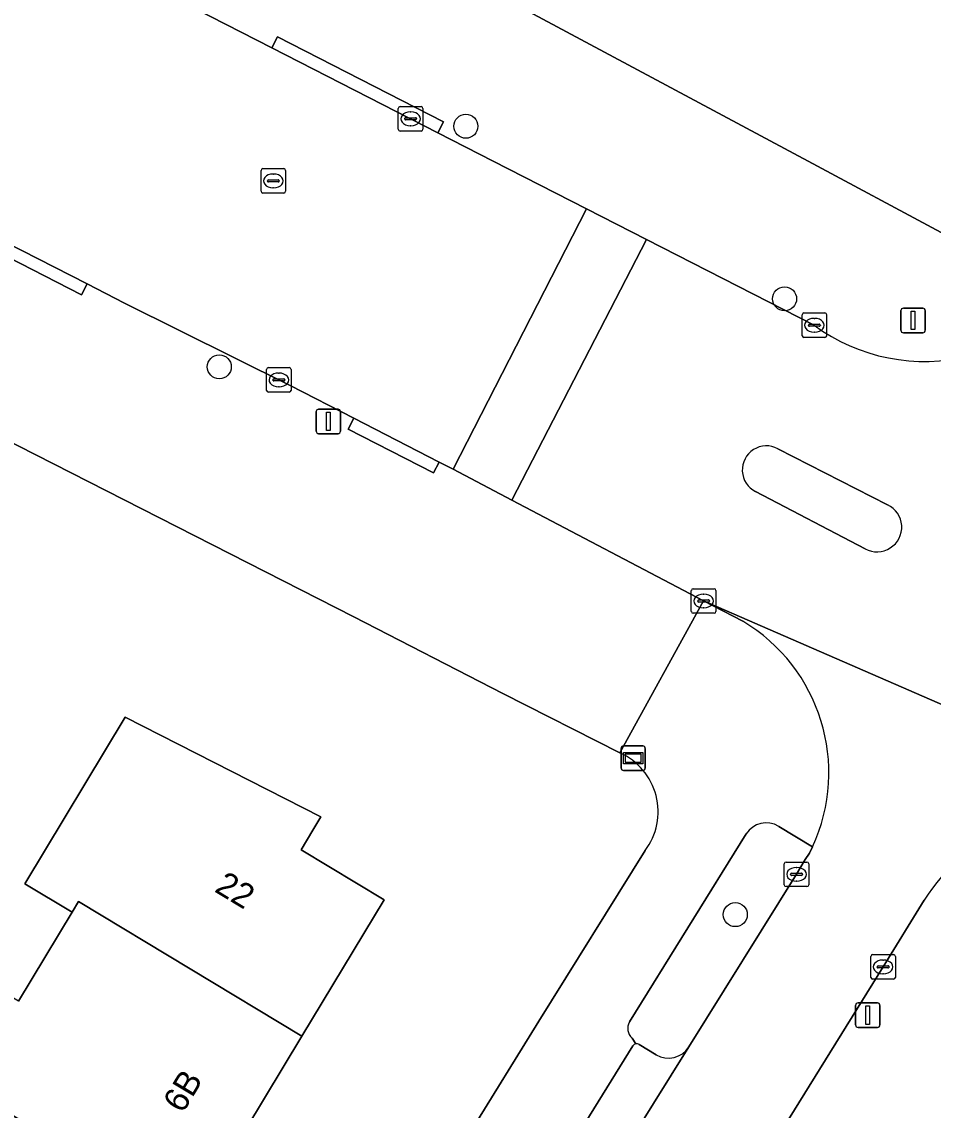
# Model space of a CAD drawing. Extents: x 160349 to 161355, y 381727 to 382854.
# Drawn here: x 161066.28 to 161103.43, y 382211.31 to 382255.68 of the extents above; entities that cross this region are included whole.
import ezdxf

# ---------------------------------------------------------------- set-up
doc = ezdxf.new("R2010")
doc.units = 0
for name, color, linetype in [('IMGEO_Berm_groen', 7, 'Continuous'), ('IMGEO_Boom', 7, 'Continuous'), ('IMGEO_Erf', 7, 'Continuous'), ('IMGEO_Fietspad_gesloten', 7, 'Continuous'), ('IMGEO_Groenvoorziening', 7, 'Continuous'), ('IMGEO_Kolk', 7, 'Continuous'), ('IMGEO_Lichtmast', 7, 'Continuous'), ('IMGEO_Muur', 7, 'Continuous'), ('IMGEO_Pand', 7, 'Continuous'), ('IMGEO_Pand_nummerreeks', 7, 'Continuous'), ('IMGEO_Parkeervlak_open', 7, 'Continuous'), ('IMGEO_Rijbaan_lokaal_open', 7, 'Continuous'), ('IMGEO_Rioolput', 7, 'Continuous'), ('IMGEO_Verkeerseiland_open', 7, 'Continuous'), ('IMGEO_Verklikker', 7, 'Continuous'), ('IMGEO_Voetpad_open', 7, 'Continuous')]:
    doc.layers.add(name, color=color, linetype=linetype)

msp = doc.modelspace()

# ---------------------------------------------------------------- linework, layer by layer
at = {"layer": 'IMGEO_Berm_groen'}
msp.add_lwpolyline([(161103.059, 382219.868), (161101.388, 382217.149), (161097.529, 382210.923)], dxfattribs=at)
for centre, radius, start, end in [((161111.275, 382214.543), 9.791, 119.2302, 147.0512), ((161118.526, 382188.784), 25.96, 109.3896, 132.686)]:
    msp.add_arc(centre, radius, start, end, dxfattribs=at)
at = {"layer": 'IMGEO_Boom'}
for centre in [(161084.381, 382251.418), (161097.373, 382244.385), (161074.332, 382241.611), (161095.364, 382219.28)]:
    msp.add_circle(centre, 0.489, dxfattribs=at)
at = {"layer": 'IMGEO_Erf'}
for points in [[(161085.586, 382256.831), (161098.331, 382250), (161103.758, 382247.091), (161104.932, 382246.723), (161106.451, 382246.688), (161107.358, 382246.987), (161108.208, 382247.767), (161109.356, 382250), (161130.084, 382290.335)], [(161090.658, 382225.872), (161085.892, 382228.298), (161079.811, 382231.42), (161065.416, 382238.763)], [(161070.497, 382227.337), (161078.475, 382223.268), (161078.147, 382222.724), (161077.662, 382221.919), (161081.047, 382219.878), (161077.7, 382214.328), (161073.126, 382206.742), (161064.306, 382212.061), (161062.68, 382209.364), (161078.393, 382200), (161084.569, 382210.432), (161087.349, 382214.939), (161091.686, 382221.891)], [(161066.149, 382215.752), (161068.334, 382219.376), (161066.401, 382220.541), (161070.497, 382227.337)]]:
    msp.add_lwpolyline(points, dxfattribs=at)
msp.add_arc((161089.597, 382223.475), 2.622, 322.8392, 66.1188, dxfattribs=at)
at = {"layer": 'IMGEO_Fietspad_gesloten'}
msp.add_arc((161118.526, 382188.784), 25.96, 109.3896, 132.686, dxfattribs=at)
at = {"layer": 'IMGEO_Groenvoorziening'}
for points in [[(161098.505, 382222.045), (161097.131, 382222.877)], [(161095.809, 382222.574), (161091.052, 382214.905)], [(161093.474, 382213.889), (161097.859, 382220.924), (161098.215, 382221.524), (161098.394, 382221.783), (161098.505, 382222.045)], [(161091.156, 382214.246), (161091.306, 382214.016)], [(161091.451, 382213.981), (161092.133, 382213.566)]]:
    msp.add_lwpolyline(points, dxfattribs=at)
for centre, radius, start, end in [((161096.622, 382222.064), 0.959, 57.9129, 147.9054), ((161091.499, 382214.638), 0.521, 149.1382, 228.7981), ((161091.342, 382213.846), 0.173, 50.9515, 101.9077), ((161092.635, 382214.429), 0.998, 239.8373, 327.2479)]:
    msp.add_arc(centre, radius, start, end, dxfattribs=at)
at = {"layer": 'IMGEO_Kolk'}
for p, q in [((161081.628, 382251.296), (161081.628, 382252.148)), ((161081.703, 382252.222), (161082.555, 382252.222)), ((161082.629, 382252.148), (161082.629, 382251.296)), ((161081.887, 382251.716), (161081.887, 382251.728)), ((161082.325, 382251.679), (161081.927, 382251.679)), ((161081.93, 382251.765), (161082.328, 382251.765)), ((161082.116, 382252.002), (161082.141, 382252.002)), ((161082.371, 382251.728), (161082.371, 382251.716)), ((161082.139, 382251.442), (161082.114, 382251.442)), ((161082.555, 382251.222), (161081.703, 382251.222)), ((161098.086, 382242.882), (161098.086, 382243.734)), ((161098.161, 382243.808), (161099.013, 382243.808)), ((161099.087, 382243.734), (161099.087, 382242.882)), ((161098.345, 382243.302), (161098.345, 382243.314)), ((161098.783, 382243.265), (161098.385, 382243.265)), ((161098.388, 382243.351), (161098.786, 382243.351)), ((161098.574, 382243.588), (161098.599, 382243.588)), ((161098.829, 382243.314), (161098.829, 382243.302)), ((161099.013, 382242.808), (161098.161, 382242.808)), ((161098.597, 382243.028), (161098.572, 382243.028)), ((161076.258, 382240.652), (161076.258, 382241.504)), ((161076.333, 382241.578), (161077.185, 382241.578)), ((161077.259, 382241.504), (161077.259, 382240.652)), ((161076.517, 382241.072), (161076.517, 382241.084)), ((161076.955, 382241.035), (161076.557, 382241.035)), ((161076.56, 382241.121), (161076.958, 382241.121)), ((161076.746, 382241.358), (161076.771, 382241.358)), ((161077.001, 382241.084), (161077.001, 382241.072)), ((161076.769, 382240.798), (161076.744, 382240.798)), ((161077.185, 382240.578), (161076.333, 382240.578)), ((161093.571, 382231.641), (161093.571, 382232.493)), ((161093.646, 382232.567), (161094.498, 382232.567)), ((161094.059, 382232.347), (161094.084, 382232.347)), ((161094.572, 382232.493), (161094.572, 382231.641)), ((161093.83, 382232.061), (161093.83, 382232.073)), ((161094.268, 382232.024), (161093.87, 382232.024)), ((161093.873, 382232.11), (161094.271, 382232.11)), ((161094.082, 382231.787), (161094.057, 382231.787)), ((161094.314, 382232.073), (161094.314, 382232.061)), ((161094.498, 382231.567), (161093.646, 382231.567)), ((161097.358, 382220.498), (161097.358, 382221.35)), ((161097.433, 382221.424), (161098.285, 382221.424)), ((161097.846, 382221.204), (161097.871, 382221.204)), ((161098.359, 382221.35), (161098.359, 382220.498)), ((161097.617, 382220.918), (161097.617, 382220.93)), ((161098.055, 382220.881), (161097.657, 382220.881)), ((161097.66, 382220.967), (161098.058, 382220.967)), ((161097.869, 382220.644), (161097.844, 382220.644)), ((161098.101, 382220.93), (161098.101, 382220.918)), ((161098.285, 382220.424), (161097.433, 382220.424)), ((161100.887, 382216.723), (161100.887, 382217.575)), ((161100.962, 382217.649), (161101.814, 382217.649)), ((161101.888, 382217.575), (161101.888, 382216.723)), ((161101.146, 382217.143), (161101.146, 382217.155)), ((161101.584, 382217.106), (161101.186, 382217.106)), ((161101.189, 382217.192), (161101.587, 382217.192)), ((161101.375, 382217.429), (161101.4, 382217.429)), ((161101.63, 382217.155), (161101.63, 382217.143)), ((161101.814, 382216.649), (161100.962, 382216.649)), ((161101.398, 382216.869), (161101.373, 382216.869))]:
    msp.add_line(p, q, dxfattribs=at)
for points in [[(161081.628, 382251.296), (161081.628, 382252.148)], [(161081.703, 382252.222), (161082.555, 382252.222)], [(161082.629, 382252.148), (161082.629, 382251.296)], [(161082.555, 382251.222), (161081.703, 382251.222)], [(161098.086, 382242.882), (161098.086, 382243.734)], [(161098.161, 382243.808), (161099.013, 382243.808)], [(161099.087, 382243.734), (161099.087, 382242.882)], [(161099.013, 382242.808), (161098.161, 382242.808)], [(161076.258, 382240.652), (161076.258, 382241.504)], [(161076.333, 382241.578), (161077.185, 382241.578)], [(161077.259, 382241.504), (161077.259, 382240.652)], [(161077.185, 382240.578), (161076.333, 382240.578)], [(161093.571, 382231.641), (161093.571, 382232.493)], [(161093.646, 382232.567), (161094.498, 382232.567)], [(161094.572, 382232.493), (161094.572, 382231.641)], [(161094.498, 382231.567), (161093.646, 382231.567)], [(161097.358, 382220.498), (161097.358, 382221.35)], [(161097.433, 382221.424), (161098.285, 382221.424)], [(161098.359, 382221.35), (161098.359, 382220.498)], [(161098.285, 382220.424), (161097.433, 382220.424)], [(161100.887, 382216.723), (161100.887, 382217.575)], [(161100.962, 382217.649), (161101.814, 382217.649)], [(161101.888, 382217.575), (161101.888, 382216.723)], [(161101.814, 382216.649), (161100.962, 382216.649)]]:
    msp.add_lwpolyline(points, dxfattribs=at)
for centre, radius, start, end in [((161081.705, 382252.146), 0.0765, 91.552, 178.448), ((161081.705, 382252.146), 0.0765, 91.552, 178.448), ((161082.553, 382252.146), 0.0765, 1.552, 88.448), ((161082.553, 382252.146), 0.0765, 1.552, 88.448), ((161081.927, 382251.725), 0.0403, 85.8775, 175.7526), ((161081.924, 382251.715), 0.0366, 178.938, 274.7102), ((161082.328, 382251.722), 0.043, 264.8664, 352.4533), ((161082.332, 382251.727), 0.0386, 1.7309, 96.639), ((161081.705, 382251.298), 0.0765, 181.552, 268.448), ((161081.705, 382251.298), 0.0765, 181.552, 268.448), ((161082.553, 382251.298), 0.0765, 271.552, 358.448), ((161082.553, 382251.298), 0.0765, 271.552, 358.448), ((161098.163, 382243.732), 0.0765, 91.552, 178.448), ((161098.163, 382243.732), 0.0765, 91.552, 178.448), ((161099.011, 382243.732), 0.0765, 1.552, 88.448), ((161099.011, 382243.732), 0.0765, 1.552, 88.448), ((161098.385, 382243.311), 0.0403, 85.8775, 175.7526), ((161098.382, 382243.301), 0.0366, 178.938, 274.7102), ((161098.786, 382243.308), 0.043, 264.8664, 352.4533), ((161098.79, 382243.313), 0.0386, 1.7309, 96.639), ((161098.163, 382242.884), 0.0765, 181.552, 268.448), ((161098.163, 382242.884), 0.0765, 181.552, 268.448), ((161099.011, 382242.884), 0.0765, 271.552, 358.448), ((161099.011, 382242.884), 0.0765, 271.552, 358.448), ((161076.335, 382241.502), 0.0765, 91.552, 178.448), ((161076.335, 382241.502), 0.0765, 91.552, 178.448), ((161077.183, 382241.502), 0.0765, 1.552, 88.448), ((161077.183, 382241.502), 0.0765, 1.552, 88.448), ((161076.557, 382241.081), 0.0403, 85.8775, 175.7526), ((161076.554, 382241.071), 0.0366, 178.938, 274.7102), ((161076.958, 382241.078), 0.043, 264.8664, 352.4533), ((161076.962, 382241.083), 0.0386, 1.7309, 96.639), ((161076.335, 382240.654), 0.0765, 181.552, 268.448), ((161076.335, 382240.654), 0.0765, 181.552, 268.448), ((161077.183, 382240.654), 0.0765, 271.552, 358.448), ((161077.183, 382240.654), 0.0765, 271.552, 358.448), ((161093.648, 382232.491), 0.0765, 91.552, 178.448), ((161093.648, 382232.491), 0.0765, 91.552, 178.448), ((161094.496, 382232.491), 0.0765, 1.552, 88.448), ((161094.496, 382232.491), 0.0765, 1.552, 88.448), ((161093.87, 382232.07), 0.0403, 85.8775, 175.7526), ((161093.867, 382232.06), 0.0366, 178.938, 274.7102), ((161094.271, 382232.067), 0.043, 264.8664, 352.4533), ((161094.275, 382232.072), 0.0386, 1.7309, 96.639), ((161093.648, 382231.643), 0.0765, 181.552, 268.448), ((161093.648, 382231.643), 0.0765, 181.552, 268.448), ((161094.496, 382231.643), 0.0765, 271.552, 358.448), ((161094.496, 382231.643), 0.0765, 271.552, 358.448), ((161097.435, 382221.348), 0.0765, 91.552, 178.448), ((161097.435, 382221.348), 0.0765, 91.552, 178.448), ((161098.283, 382221.348), 0.0765, 1.552, 88.448), ((161098.283, 382221.348), 0.0765, 1.552, 88.448), ((161097.657, 382220.927), 0.0403, 85.8775, 175.7526), ((161097.654, 382220.917), 0.0366, 178.938, 274.7102), ((161098.058, 382220.924), 0.043, 264.8664, 352.4533), ((161098.062, 382220.929), 0.0386, 1.7309, 96.639), ((161097.435, 382220.5), 0.0765, 181.552, 268.448), ((161097.435, 382220.5), 0.0765, 181.552, 268.448), ((161098.283, 382220.5), 0.0765, 271.552, 358.448), ((161098.283, 382220.5), 0.0765, 271.552, 358.448), ((161100.964, 382217.573), 0.0765, 91.552, 178.448), ((161100.964, 382217.573), 0.0765, 91.552, 178.448), ((161101.812, 382217.573), 0.0765, 1.552, 88.448), ((161101.812, 382217.573), 0.0765, 1.552, 88.448), ((161101.186, 382217.152), 0.0403, 85.8775, 175.7526), ((161101.183, 382217.142), 0.0366, 178.938, 274.7102), ((161101.587, 382217.149), 0.043, 264.8664, 352.4533), ((161101.591, 382217.154), 0.0386, 1.7309, 96.639), ((161100.964, 382216.725), 0.0765, 181.552, 268.448), ((161100.964, 382216.725), 0.0765, 181.552, 268.448), ((161101.812, 382216.725), 0.0765, 271.552, 358.448), ((161101.812, 382216.725), 0.0765, 271.552, 358.448)]:
    msp.add_arc(centre, radius, start, end, dxfattribs=at)
for centre, major_axis, ratio, start_param, end_param in [((161082.115, 382251.722), (-0.387, 0.002), 0.722429, 4.712389, 7.853982), ((161082.14, 382251.722), (-0.39, 0.002), 0.717154, 1.570796, 4.712389), ((161098.573, 382243.308), (-0.387, 0.002), 0.722429, 4.712389, 7.853982), ((161098.598, 382243.308), (-0.39, 0.002), 0.717154, 1.570796, 4.712389), ((161076.745, 382241.078), (-0.387, 0.002), 0.722429, 4.712389, 7.853982), ((161076.77, 382241.078), (-0.39, 0.002), 0.717154, 1.570796, 4.712389), ((161094.058, 382232.067), (-0.387, 0.002), 0.722429, 4.712389, 7.853982), ((161094.083, 382232.067), (-0.39, 0.002), 0.717154, 1.570796, 4.712389), ((161097.845, 382220.924), (-0.387, 0.002), 0.722429, 4.712389, 7.853982), ((161097.87, 382220.924), (-0.39, 0.002), 0.717154, 1.570796, 4.712389), ((161101.374, 382217.149), (-0.387, 0.002), 0.722429, 4.712389, 7.853982), ((161101.399, 382217.149), (-0.39, 0.002), 0.717154, 1.570796, 4.712389)]:
    msp.add_ellipse(centre, major_axis=major_axis, ratio=ratio, start_param=start_param, end_param=end_param, dxfattribs=at)
at = {"layer": 'IMGEO_Lichtmast'}
for p, q in [((161102.113, 382243.102), (161102.113, 382243.902)), ((161102.113, 382243.902), (161102.113, 382243.102)), ((161102.213, 382244.002), (161103.003, 382244.002)), ((161103.003, 382244.002), (161102.213, 382244.002)), ((161103.103, 382243.902), (161103.103, 382243.102)), ((161103.103, 382243.102), (161103.103, 382243.902)), ((161103.003, 382243.002), (161102.213, 382243.002)), ((161102.213, 382243.002), (161103.003, 382243.002)), ((161078.28, 382238.986), (161078.28, 382239.786)), ((161078.28, 382239.786), (161078.28, 382238.986)), ((161078.38, 382239.886), (161079.17, 382239.886)), ((161079.17, 382239.886), (161078.38, 382239.886)), ((161079.27, 382239.786), (161079.27, 382238.986)), ((161079.27, 382238.986), (161079.27, 382239.786)), ((161079.17, 382238.886), (161078.38, 382238.886)), ((161078.38, 382238.886), (161079.17, 382238.886)), ((161100.267, 382214.783), (161100.267, 382215.583)), ((161100.267, 382215.583), (161100.267, 382214.783)), ((161100.367, 382215.683), (161101.157, 382215.683)), ((161101.157, 382215.683), (161100.367, 382215.683)), ((161101.257, 382215.583), (161101.257, 382214.783)), ((161101.257, 382214.783), (161101.257, 382215.583)), ((161101.157, 382214.683), (161100.367, 382214.683)), ((161100.367, 382214.683), (161101.157, 382214.683))]:
    msp.add_line(p, q, dxfattribs=at)
for points in [[(161102.533, 382243.877), (161102.683, 382243.877), (161102.683, 382243.127), (161102.533, 382243.127), (161102.533, 382243.877)], [(161078.7, 382239.761), (161078.85, 382239.761), (161078.85, 382239.011), (161078.7, 382239.011), (161078.7, 382239.761)], [(161100.687, 382215.558), (161100.837, 382215.558), (161100.837, 382214.808), (161100.687, 382214.808), (161100.687, 382215.558)]]:
    msp.add_lwpolyline(points, dxfattribs=at)
for centre, start, end in [((161102.213, 382243.902), 90, 180), ((161102.213, 382243.902), 90, 180), ((161103.003, 382243.902), 0, 90), ((161103.003, 382243.902), 360, 90), ((161102.213, 382243.102), 180, 270), ((161102.213, 382243.102), 180, 270), ((161103.003, 382243.102), 270, 0), ((161103.003, 382243.102), 270, 0), ((161078.38, 382239.786), 90, 180), ((161078.38, 382239.786), 90, 180), ((161079.17, 382239.786), 0, 90), ((161079.17, 382239.786), 360, 90), ((161078.38, 382238.986), 180, 270), ((161078.38, 382238.986), 180, 270), ((161079.17, 382238.986), 270, 0), ((161079.17, 382238.986), 270, 0), ((161100.367, 382215.583), 90, 180), ((161100.367, 382215.583), 90, 180), ((161101.157, 382215.583), 0, 90), ((161101.157, 382215.583), 360, 90), ((161100.367, 382214.783), 180, 270), ((161100.367, 382214.783), 180, 270), ((161101.157, 382214.783), 270, 0), ((161101.157, 382214.783), 270, 0)]:
    msp.add_arc(centre, 0.1, start, end, dxfattribs=at)
at = {"layer": 'IMGEO_Muur'}
msp.add_lwpolyline([(161065.416, 382238.763), (161079.811, 382231.42)], dxfattribs=at)
at = {"layer": 'IMGEO_Pand'}
for points in [[(161077.662, 382221.919), (161078.147, 382222.724), (161078.475, 382223.268), (161070.497, 382227.337), (161066.401, 382220.541), (161068.334, 382219.376), (161068.599, 382219.815), (161077.7, 382214.328), (161081.047, 382219.878)], [(161077.7, 382214.328), (161068.599, 382219.815), (161068.334, 382219.376), (161066.149, 382215.752), (161064.041, 382217.023), (161062.172, 382213.923), (161058.129, 382216.361), (161056.249, 382213.243), (161058.399, 382211.946), (161062.68, 382209.364), (161064.306, 382212.061), (161073.126, 382206.742)]]:
    msp.add_lwpolyline(points, close=True, dxfattribs=at)
at = {"layer": 'IMGEO_Parkeervlak_open'}
for points in [[(161092.133, 382213.566), (161091.451, 382213.981)], [(161091.191, 382213.932), (161088.011, 382208.79)], [(161089.151, 382206.956), (161093.474, 382213.889)]]:
    msp.add_lwpolyline(points, dxfattribs=at)
for centre, radius, start, end in [((161091.342, 382213.846), 0.173, 101.9002, 150.3912), ((161091.342, 382213.846), 0.173, 50.9515, 101.9077), ((161092.635, 382214.429), 0.998, 239.8373, 327.2479)]:
    msp.add_arc(centre, radius, start, end, dxfattribs=at)
at = {"layer": 'IMGEO_Rijbaan_lokaal_open'}
for points in [[(161045.982, 382267.609), (161043.904, 382268.483), (161038.389, 382270.789), (161034.134, 382262.947), (161040.094, 382259.953), (161048.106, 382255.74), (161049.423, 382255.063), (161055.733, 382251.819), (161059.2, 382250), (161061.47, 382248.809), (161064.936, 382247.039), (161068.95, 382244.99), (161070.473, 382244.212), (161077.214, 382240.852), (161079.816, 382239.516), (161083.291, 382237.731), (161083.857, 382237.44), (161089.299, 382248.056), (161085.497, 382250), (161083.235, 382251.157), (161076.472, 382254.616), (161062.13, 382261.951)], [(161098.573, 382243.313), (161091.75, 382246.802), (161086.257, 382236.178), (161094.072, 382232.067), (161113.211, 382223.739), (161120.187, 382221.355), (161124.052, 382220.065), (161131.55, 382218.344), (161143.531, 382215.669), (161148.23, 382214.595), (161150.894, 382226.306), (161135.701, 382229.708), (161123.497, 382232.422), (161122.506, 382232.605)], [(161097.095, 382238.273), (161101.573, 382235.988)], [(161100.659, 382234.192), (161096.189, 382236.526)], [(161113.211, 382223.739), (161094.072, 382232.067), (161095.669, 382231.24)], [(161098.505, 382222.045), (161098.394, 382221.783), (161098.215, 382221.524), (161097.859, 382220.924), (161093.474, 382213.889), (161089.151, 382206.956), (161089.074, 382206.833), (161088.701, 382206.109), (161085.123, 382200.391), (161080.509, 382192.747), (161079.176, 382190.547), (161072.241, 382179.166), (161070.079, 382175.528), (161069.576, 382174.759), (161065.819, 382168.471)], [(161074.844, 382173.726), (161081.799, 382185.179), (161082.246, 382185.913), (161090.133, 382198.954), (161097.529, 382210.923), (161101.388, 382217.149), (161103.059, 382219.868)]]:
    msp.add_lwpolyline(points, dxfattribs=at)
msp.add_lwpolyline([(161091.75, 382246.802), (161089.299, 382248.056), (161083.857, 382237.44), (161086.257, 382236.178)], close=True, dxfattribs=at)
for centre, radius, start, end in [((161103.083, 382249.427), 7.597, 233.5861, 284.0508), ((161096.632, 382237.405), 0.984, 61.9025, 243.2747), ((161101.139, 382235.078), 1.008, 241.5718, 64.4843), ((161091.995, 382225.072), 7.18, 335.0651, 59.2174), ((161111.275, 382214.543), 9.791, 119.2302, 147.0512)]:
    msp.add_arc(centre, radius, start, end, dxfattribs=at)
at = {"layer": 'IMGEO_Rioolput'}
for p, q in [((161076.034, 382248.766), (161076.034, 382249.618)), ((161076.109, 382249.692), (161076.961, 382249.692)), ((161076.522, 382249.472), (161076.547, 382249.472)), ((161077.035, 382249.618), (161077.035, 382248.766)), ((161076.293, 382249.186), (161076.293, 382249.198)), ((161076.731, 382249.149), (161076.333, 382249.149)), ((161076.336, 382249.235), (161076.734, 382249.235)), ((161076.777, 382249.198), (161076.777, 382249.186)), ((161076.961, 382248.692), (161076.109, 382248.692)), ((161076.545, 382248.912), (161076.52, 382248.912))]:
    msp.add_line(p, q, dxfattribs=at)
for points in [[(161076.034, 382248.766), (161076.034, 382249.618)], [(161076.109, 382249.692), (161076.961, 382249.692)], [(161077.035, 382249.618), (161077.035, 382248.766)], [(161076.961, 382248.692), (161076.109, 382248.692)]]:
    msp.add_lwpolyline(points, dxfattribs=at)
for centre, radius, start, end in [((161076.111, 382249.616), 0.0765, 91.552, 178.448), ((161076.111, 382249.616), 0.0765, 91.552, 178.448), ((161076.959, 382249.616), 0.0765, 1.552, 88.448), ((161076.959, 382249.616), 0.0765, 1.552, 88.448), ((161076.333, 382249.195), 0.0403, 85.8775, 175.7526), ((161076.33, 382249.185), 0.0366, 178.938, 274.7102), ((161076.734, 382249.192), 0.043, 264.8664, 352.4533), ((161076.738, 382249.197), 0.0386, 1.7309, 96.639), ((161076.111, 382248.768), 0.0765, 181.552, 268.448), ((161076.111, 382248.768), 0.0765, 181.552, 268.448), ((161076.959, 382248.768), 0.0765, 271.552, 358.448), ((161076.959, 382248.768), 0.0765, 271.552, 358.448)]:
    msp.add_arc(centre, radius, start, end, dxfattribs=at)
for centre, major_axis, ratio, start_param, end_param in [((161076.521, 382249.192), (-0.387, 0.002), 0.722429, 4.712389, 7.853982), ((161076.546, 382249.192), (-0.39, 0.002), 0.717154, 1.570796, 4.712389)]:
    msp.add_ellipse(centre, major_axis=major_axis, ratio=ratio, start_param=start_param, end_param=end_param, dxfattribs=at)
at = {"layer": 'IMGEO_Verkeerseiland_open'}
for points in [[(161101.573, 382235.988), (161097.095, 382238.273)], [(161096.189, 382236.526), (161100.659, 382234.192)]]:
    msp.add_lwpolyline(points, dxfattribs=at)
for centre, radius, start, end in [((161096.632, 382237.405), 0.984, 61.9025, 243.2747), ((161101.139, 382235.078), 1.008, 241.5718, 64.4843)]:
    msp.add_arc(centre, radius, start, end, dxfattribs=at)
at = {"layer": 'IMGEO_Verklikker'}
for p, q in [((161090.706, 382225.258), (161090.706, 382226.058)), ((161090.706, 382226.058), (161090.706, 382225.258)), ((161090.806, 382226.158), (161091.596, 382226.158)), ((161091.596, 382226.158), (161090.806, 382226.158)), ((161091.696, 382226.058), (161091.696, 382225.258)), ((161091.696, 382225.258), (161091.696, 382226.058)), ((161091.596, 382225.158), (161090.806, 382225.158)), ((161090.806, 382225.158), (161091.596, 382225.158))]:
    msp.add_line(p, q, dxfattribs=at)
for points in [[(161090.807, 382225.89), (161091.595, 382225.89), (161091.595, 382225.426), (161090.807, 382225.426), (161090.807, 382225.89)], [(161090.872, 382225.825), (161090.872, 382225.491), (161091.53, 382225.491), (161091.53, 382225.825), (161090.872, 382225.825)]]:
    msp.add_lwpolyline(points, dxfattribs=at)
for centre, start, end in [((161090.806, 382226.058), 90, 180), ((161090.806, 382226.058), 90, 180), ((161091.596, 382226.058), 0, 90), ((161091.596, 382226.058), 360, 90), ((161090.806, 382225.258), 180, 270), ((161090.806, 382225.258), 180, 270), ((161091.596, 382225.258), 270, 0), ((161091.596, 382225.258), 270, 0)]:
    msp.add_arc(centre, 0.1, start, end, dxfattribs=at)
at = {"layer": 'IMGEO_Voetpad_open'}
for points in [[(161049.657, 382267.794), (161050.107, 382268.66), (161062.36, 382262.394), (161062.13, 382261.951), (161076.472, 382254.616), (161076.702, 382255.059), (161083.465, 382251.6), (161083.235, 382251.157), (161085.497, 382250), (161089.299, 382248.056), (161091.75, 382246.802), (161098.573, 382243.313)], [(161109.062, 382244.356), (161103.758, 382247.091), (161098.331, 382250), (161085.586, 382256.831), (161064.731, 382267.357)], [(161065.416, 382238.763), (161079.811, 382231.42), (161085.892, 382228.298), (161090.658, 382225.872), (161094.072, 382232.067), (161086.257, 382236.178), (161083.857, 382237.44), (161083.291, 382237.731), (161083.06, 382237.288), (161079.585, 382239.073), (161079.816, 382239.516), (161077.214, 382240.852), (161070.473, 382244.212), (161068.95, 382244.99), (161068.72, 382244.547), (161064.706, 382246.596)], [(161095.669, 382231.24), (161094.072, 382232.067), (161090.658, 382225.872)], [(161097.131, 382222.877), (161098.505, 382222.045)], [(161091.052, 382214.905), (161095.809, 382222.574)], [(161091.686, 382221.891), (161087.349, 382214.939), (161084.569, 382210.432), (161078.393, 382200), (161078.146, 382199.582), (161077.695, 382198.842), (161070.729, 382187.418), (161064.28, 382176.744)], [(161091.306, 382214.016), (161091.156, 382214.246)], [(161088.011, 382208.79), (161091.191, 382213.932)]]:
    msp.add_lwpolyline(points, dxfattribs=at)
for points in [[(161083.235, 382251.157), (161083.465, 382251.6), (161076.702, 382255.059), (161076.472, 382254.616)], [(161068.95, 382244.99), (161064.936, 382247.039), (161064.706, 382246.596), (161068.72, 382244.547)], [(161079.816, 382239.516), (161079.585, 382239.073), (161083.06, 382237.288), (161083.291, 382237.731)]]:
    msp.add_lwpolyline(points, close=True, dxfattribs=at)
for centre, radius, start, end in [((161103.083, 382249.427), 7.597, 233.5861, 284.0508), ((161091.995, 382225.072), 7.18, 335.0651, 59.2174), ((161089.597, 382223.475), 2.622, 322.8392, 66.1188), ((161096.622, 382222.064), 0.959, 57.9129, 147.9054), ((161091.499, 382214.638), 0.521, 149.1382, 228.7981), ((161091.342, 382213.846), 0.173, 101.9002, 150.3912)]:
    msp.add_arc(centre, radius, start, end, dxfattribs=at)

# ---------------------------------------------------------------- texts
at = {"layer": 'IMGEO_Pand_nummerreeks'}
for s, rotation, p in [('22', 328.9113, (161074.093, 382220.241)), ('6B', 58.9115, (161072.84, 382211.147))]:
    msp.add_text(s, height=1, rotation=rotation, dxfattribs=at).set_placement(p)

doc.saveas('drawing.dxf')
